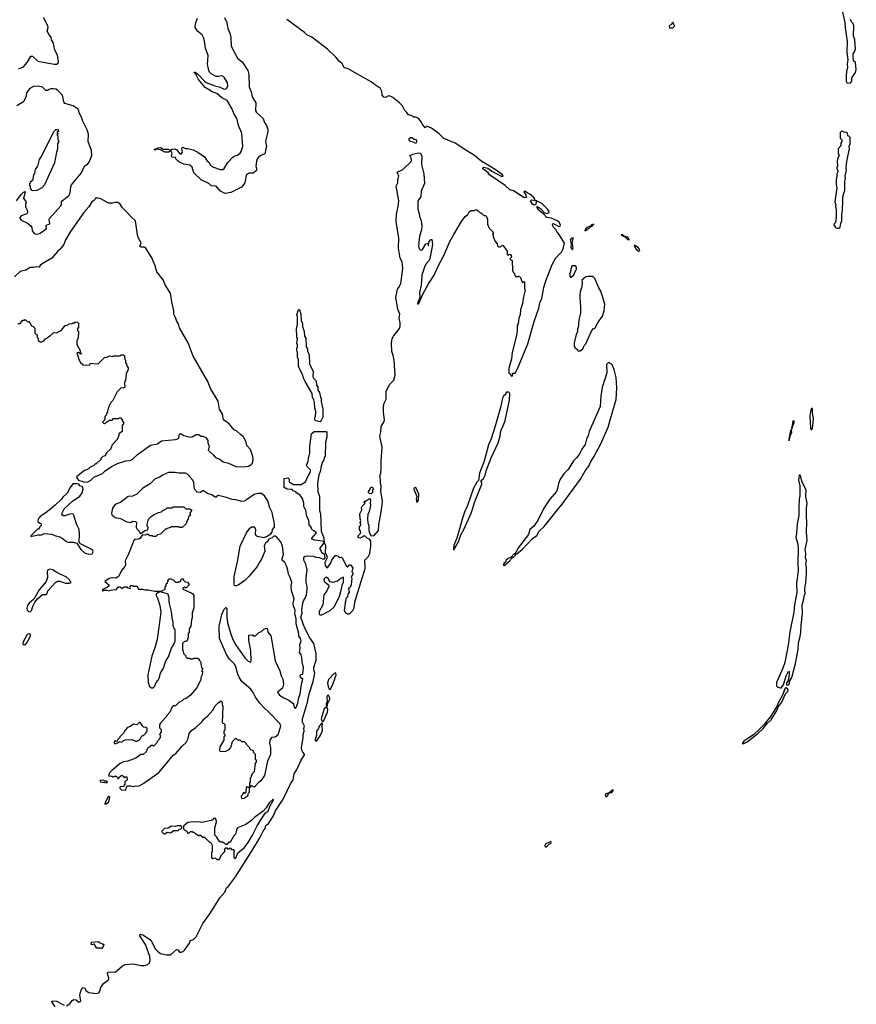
# Model space of a CAD drawing. Extents: x 2293139 to 2515392, y 824115 to 1006937.
# Tile 309 of 417: x 2418199 to 2428326, y 953726 to 965650. Entities that reach past the tile are written whole.
import ezdxf

# ---------------------------------------------------------------- set-up
doc = ezdxf.new("R2010")
doc.units = 0

msp = doc.modelspace()

# ---------------------------------------------------------------- linework, layer by layer
at = {"layer": '0CON10XD'}
for points in [[(2428147, 965797), (2428188, 965615), (2428190, 965555), (2428217, 965385), (2428213, 965255), (2428222, 965165), (2428216, 965115), (2428219, 965065), (2428209, 965025), (2428204, 964965), (2428204, 964904), (2428215, 964880)], [(2418183, 965056), (2418245, 965079), (2418289, 965131), (2418333, 965207), (2418355, 965209), (2418418, 965148), (2418617, 965113), (2418645, 965112), (2418663, 965125), (2418668, 965145), (2418663, 965173), (2418657, 965215), (2418622, 965295), (2418608, 965365), (2418584, 965405), (2418578, 965438), (2418555, 965468), (2418533, 965513), (2418544, 965555), (2418541, 965575), (2418485, 965676)], [(2420679, 965675), (2420706, 965615), (2420719, 965545), (2420741, 965485), (2420753, 965435), (2420757, 965335), (2420771, 965305), (2420835, 965186), (2420891, 965141), (2420960, 965035), (2420972, 964985), (2420975, 964835), (2421001, 964775), (2421014, 964715), (2421057, 964645), (2421052, 964545), (2421065, 964525), (2421146, 964455), (2421163, 964405), (2421187, 964367), (2421203, 964325), (2421202, 964295), (2421175, 964175), (2421186, 964115), (2421173, 964075), (2421171, 964035), (2421159, 964021), (2421125, 964008), (2421095, 963988), (2421074, 963965), (2421064, 963935), (2421056, 963875), (2421067, 963843), (2421066, 963824), (2421025, 963790), (2420975, 963790), (2420942, 963768), (2420925, 963676), (2420885, 963623), (2420755, 963557), (2420685, 963545), (2420628, 963575), (2420575, 963633), (2420518, 963638), (2420487, 963667), (2420395, 963712), (2420305, 963794), (2420285, 963865), (2420259, 963889), (2420185, 963902), (2420135, 963923), (2420094, 963955), (2420085, 963980), (2420040, 963985), (2420038, 964005), (2420043, 964025), (2420035, 964050), (2420025, 964060), (2420005, 964046), (2419955, 964044), (2419905, 964073), (2419855, 964084), (2419835, 964071), (2419830, 964075), (2419834, 964086), (2419852, 964088), (2419869, 964099), (2419905, 964103), (2419934, 964084), (2419995, 964084), (2420025, 964070), (2420046, 964084), (2420075, 964087), (2420102, 964072), (2420135, 964030), (2420155, 964020), (2420168, 964045), (2420162, 964095), (2420173, 964107), (2420205, 964092), (2420235, 964092), (2420300, 964075), (2420356, 964046), (2420435, 963989), (2420464, 963944), (2420489, 963925), (2420510, 963890), (2420544, 963864), (2420625, 963834), (2420656, 963834), (2420672, 963848), (2420722, 963925), (2420779, 963985), (2420795, 963997), (2420835, 964011), (2420866, 964034), (2420878, 964055), (2420898, 964115), (2420887, 964275), (2420847, 964367), (2420826, 964456), (2420795, 964507), (2420765, 964575), (2420711, 964671), (2420645, 964705), (2420585, 964756), (2420530, 964775), (2420445, 964827), (2420365, 964924), (2420330, 964990), (2420316, 965005), (2420311, 965015), (2420322, 965015), (2420355, 964992), (2420434, 964904), (2420455, 964889), (2420560, 964850), (2420615, 964837), (2420665, 964811), (2420685, 964808), (2420702, 964815), (2420717, 964843), (2420715, 964885), (2420678, 964945), (2420659, 964965), (2420645, 964971), (2420605, 964961), (2420575, 964963), (2420516, 964995), (2420496, 965015), (2420487, 965035), (2420472, 965112), (2420482, 965215), (2420447, 965305), (2420440, 965365), (2420426, 965426), (2420406, 965466), (2420354, 965505), (2420324, 965555), (2420325, 965598), (2420352, 965668)], [(2424644, 962686), (2424688, 962765), (2424756, 962834), (2424778, 962875), (2424793, 962945), (2424730, 963050), (2424705, 963075), (2424688, 963108), (2424655, 963141), (2424647, 963173), (2424655, 963181), (2424665, 963179), (2424725, 963144), (2424741, 963149), (2424744, 963165), (2424725, 963201), (2424705, 963216), (2424635, 963248), (2424578, 963255), (2424540, 963300), (2424515, 963315), (2424484, 963345), (2424462, 963375), (2424460, 963385), (2424465, 963389), (2424502, 963365), (2424551, 963311), (2424585, 963302), (2424606, 963315), (2424603, 963335), (2424589, 963355), (2424518, 963425), (2424445, 963460), (2424450, 963435), (2424443, 963407), (2424425, 963404), (2424405, 963416), (2424380, 963455), (2424393, 963467), (2424438, 963462), (2424436, 963475), (2424421, 963495), (2424375, 963539), (2424342, 963552), (2424315, 963572), (2424300, 963565), (2424327, 963527), (2424332, 963498), (2424306, 963494), (2424175, 963579), (2424130, 963590), (2424075, 963641), (2423885, 963772), (2423868, 963795), (2423806, 963845), (2423804, 963856), (2423816, 963864), (2423865, 963852), (2423914, 963814), (2424025, 963757), (2424050, 963755), (2424037, 963775), (2423955, 963837), (2423781, 963941), (2423705, 964005), (2423598, 964068), (2423472, 964155), (2423401, 964181), (2423333, 964213), (2423275, 964268), (2423184, 964335), (2423125, 964360), (2423105, 964340), (2423069, 964389), (2423052, 964425), (2423025, 964454), (2422995, 964469), (2422965, 964468), (2422948, 964485), (2422905, 964497), (2422886, 964525), (2422859, 964549), (2422833, 964605), (2422795, 964645), (2422715, 964708), (2422685, 964724), (2422662, 964728), (2422625, 964708), (2422605, 964710), (2422588, 964735), (2422584, 964785), (2422565, 964816), (2422494, 964864), (2422455, 964899), (2422314, 964974), (2422175, 965053), (2422125, 965070), (2422098, 965125), (2422068, 965145), (2422026, 965196), (2421923, 965293), (2421735, 965440), (2421675, 965465), (2421645, 965494), (2421432, 965652)], [(2426105, 965550), (2426130, 965575), (2426122, 965582), (2426105, 965620), (2426092, 965608), (2426088, 965592), (2426060, 965575), (2426065, 965552), (2426105, 965550)], [(2428215, 964880), (2428255, 964884), (2428270, 964905), (2428273, 964947), (2428315, 965012), (2428326, 965045), (2428315, 965130), (2428293, 965153), (2428288, 965205), (2428288, 965235), (2428305, 965260), (2428316, 965296), (2428306, 965405), (2428292, 965455), (2428297, 965575), (2428287, 965605), (2428267, 965625), (2428254, 965654)], [(2418159, 963455), (2418215, 963532), (2418245, 963562), (2418265, 963570), (2418243, 963485), (2418270, 963455), (2418277, 963437), (2418270, 963415), (2418270, 963385), (2418291, 963345), (2418292, 963315), (2418285, 963300), (2418215, 963273), (2418201, 963255), (2418201, 963245), (2418215, 963224), (2418295, 963184), (2418335, 963153), (2418346, 963135), (2418351, 963095), (2418375, 963060), (2418393, 963053), (2418426, 963056), (2418447, 963063), (2418515, 963112), (2418522, 963125), (2418520, 963155), (2418525, 963165), (2418555, 963172), (2418565, 963181), (2418554, 963225), (2418559, 963241), (2418696, 963395), (2418703, 963415), (2418704, 963445), (2418712, 963455), (2418795, 963522), (2418810, 963555), (2418816, 963624), (2418825, 963649), (2418947, 963795), (2418985, 963875), (2419025, 963904), (2419040, 963925), (2419071, 964005), (2419067, 964065), (2419027, 964175), (2419030, 964265), (2419017, 964315), (2418962, 964422), (2418948, 964468), (2418923, 964515), (2418907, 964565), (2418845, 964606), (2418745, 964635), (2418734, 964654), (2418715, 964735), (2418655, 964795), (2418635, 964807), (2418605, 964814), (2418575, 964813), (2418556, 964805), (2418535, 964793), (2418515, 964794), (2418473, 964833), (2418423, 964847), (2418365, 964841), (2418322, 964818), (2418281, 964765), (2418279, 964725), (2418243, 964657), (2418163, 964607)], [(2418355, 963578), (2418344, 963584), (2418328, 963608), (2418330, 963635), (2418320, 963645), (2418320, 963665), (2418330, 963675), (2418330, 963685), (2418360, 963715), (2418370, 963775), (2418382, 963788), (2418390, 963835), (2418418, 963875), (2418437, 963955), (2418462, 963995), (2418613, 964297), (2418635, 964320), (2418665, 964320), (2418670, 964295), (2418650, 964285), (2418660, 964275), (2418660, 964265), (2418650, 964255), (2418660, 964245), (2418660, 964195), (2418668, 964185), (2418667, 964165), (2418658, 964145), (2418657, 964087), (2418644, 964046), (2418622, 963915), (2418498, 963652), (2418465, 963613), (2418405, 963583), (2418355, 963578)], [(2428095, 963124), (2428115, 963124), (2428132, 963138), (2428138, 963185), (2428150, 963215), (2428149, 963295), (2428159, 963335), (2428158, 963392), (2428164, 963415), (2428161, 963505), (2428188, 963585), (2428187, 963695), (2428196, 963725), (2428192, 963755), (2428206, 963826), (2428203, 963855), (2428212, 963935), (2428244, 964085), (2428241, 964119), (2428251, 964145), (2428250, 964225), (2428235, 964240), (2428222, 964242), (2428220, 964275), (2428210, 964285), (2428178, 964288), (2428155, 964300), (2428142, 964298), (2428132, 964285), (2428132, 964215), (2428150, 964195), (2428150, 964175), (2428138, 964155), (2428137, 964123), (2428108, 964085), (2428108, 964035), (2428120, 964005), (2428104, 963976), (2428094, 963936), (2428100, 963875), (2428092, 963865), (2428092, 963845), (2428108, 963815), (2428088, 963785), (2428090, 963755), (2428081, 963715), (2428080, 963655), (2428088, 963615), (2428064, 963445), (2428078, 963405), (2428073, 963385), (2428082, 963355), (2428080, 963255), (2428072, 963195), (2428053, 963175), (2428053, 963165), (2428074, 963134), (2428095, 963124)], [(2422995, 964152), (2422965, 964168), (2422930, 964175), (2422913, 964193), (2422915, 964210), (2422928, 964222), (2422945, 964222), (2422973, 964203), (2422995, 964200), (2423002, 964185), (2423002, 964165), (2422995, 964152)], [(2418937, 953765), (2418926, 953835), (2418937, 953885), (2418955, 953921), (2418965, 953928), (2418984, 953924), (2419005, 953889), (2419035, 953870), (2419125, 953856), (2419155, 953864), (2419170, 953885), (2419181, 953929), (2419213, 953977), (2419279, 954025), (2419279, 954045), (2419260, 954095), (2419264, 954116), (2419295, 954120), (2419355, 954114), (2419445, 954192), (2419475, 954208), (2419575, 954218), (2419664, 954196), (2419705, 954195), (2419737, 954203), (2419765, 954222), (2419777, 954253), (2419772, 954305), (2419722, 954452), (2419651, 954555), (2419652, 954568), (2419663, 954577), (2419699, 954565), (2419785, 954504), (2419842, 954392), (2419865, 954368), (2419905, 954343), (2419975, 954327), (2420025, 954325), (2420095, 954390), (2420112, 954385), (2420135, 954357), (2420155, 954356), (2420176, 954364), (2420195, 954381), (2420254, 954465), (2420263, 954495), (2420305, 954514), (2420334, 954545), (2420416, 954705), (2420508, 954832), (2420623, 955015), (2420681, 955085), (2420701, 955135), (2420725, 955157), (2420810, 955270), (2421013, 955587), (2421107, 955743), (2421145, 955825), (2421171, 955855), (2421177, 955893), (2421209, 955915), (2421272, 956008), (2421295, 956071), (2421389, 956211), (2421475, 956395), (2421509, 956445), (2421522, 956518), (2421552, 956568), (2421602, 956675), (2421647, 956747), (2421647, 956757), (2421625, 956780), (2421614, 956804), (2421609, 956835), (2421632, 956955), (2421630, 956995), (2421642, 957035), (2421638, 957065), (2421648, 957095), (2421620, 957145), (2421620, 957185), (2421683, 957385), (2421703, 957485), (2421753, 957635), (2421771, 957735), (2421758, 957775), (2421758, 957805), (2421786, 957895), (2421788, 957922), (2421789, 957975), (2421759, 958095), (2421704, 958175), (2421681, 958221), (2421645, 958289), (2421603, 958415), (2421618, 958465), (2421615, 958505), (2421626, 958584), (2421635, 958614), (2421655, 958645), (2421670, 958685), (2421680, 958745), (2421678, 958785), (2421667, 958835), (2421666, 958895), (2421677, 958987), (2421663, 959055), (2421640, 959105), (2421639, 959141), (2421654, 959155), (2421682, 959158), (2421755, 959152), (2421785, 959141), (2421825, 959139), (2421865, 959119), (2421889, 959121), (2421898, 959135), (2421887, 959177), (2421856, 959195), (2421845, 959228), (2421831, 959245), (2421883, 959315), (2421882, 959325), (2421866, 959336), (2421767, 959347), (2421735, 959360), (2421735, 959370), (2421790, 959435), (2421765, 959460), (2421755, 959460), (2421742, 959472), (2421730, 959485), (2421730, 959495), (2421702, 959535), (2421699, 959589), (2421673, 959635), (2421663, 959705), (2421638, 959755), (2421638, 959795), (2421621, 959851), (2421593, 959893), (2421555, 959918), (2421542, 959932), (2421510, 959945), (2421495, 959960), (2421435, 959963), (2421418, 959978), (2421402, 959982), (2421400, 960095), (2421445, 960100), (2421460, 960085), (2421462, 960052), (2421515, 960020), (2421605, 960020), (2421658, 960052), (2421690, 960125), (2421700, 960135), (2421700, 960145), (2421710, 960155), (2421710, 960165), (2421720, 960175), (2421718, 960198), (2421682, 960232), (2421672, 960255), (2421692, 960298), (2421693, 960335), (2421710, 960405), (2421710, 960485), (2421732, 960635), (2421765, 960662), (2421905, 960662), (2421915, 960658), (2421918, 960595), (2421899, 960535), (2421896, 960365), (2421883, 960347), (2421876, 960305), (2421866, 960294), (2421843, 960227), (2421839, 960185), (2421821, 960139), (2421802, 960035), (2421807, 959937), (2421826, 959876), (2421826, 959746), (2421826, 959706), (2421839, 959665), (2421849, 959455), (2421880, 959375), (2421886, 959315), (2421899, 959285), (2421898, 959195), (2421919, 959151), (2421918, 959125), (2421894, 959075), (2421895, 959040), (2421915, 959013), (2421928, 959022), (2421959, 959065), (2421976, 959104), (2422010, 959150), (2422019, 959161), (2422033, 959163), (2422053, 959153), (2422065, 959138), (2422095, 959140), (2422103, 959133), (2422153, 959033), (2422165, 959020), (2422192, 959048), (2422205, 959050), (2422218, 959038), (2422220, 959025), (2422230, 959015), (2422220, 958965), (2422232, 958952), (2422232, 958935), (2422212, 958905), (2422220, 958885), (2422212, 958805), (2422195, 958770), (2422180, 958765), (2422188, 958715), (2422172, 958695), (2422165, 958660), (2422148, 958642), (2422147, 958615), (2422137, 958595), (2422136, 958546), (2422128, 958505), (2422131, 958485), (2422141, 958471), (2422168, 958455), (2422192, 958455), (2422231, 958495), (2422246, 958526), (2422254, 958595), (2422274, 958666), (2422381, 959005), (2422376, 959105), (2422416, 959144), (2422437, 959185), (2422451, 959275), (2422450, 959335), (2422435, 959360), (2422408, 959368), (2422375, 959398), (2422363, 959397), (2422345, 959382), (2422315, 959372), (2422304, 959374), (2422292, 959395), (2422328, 959435), (2422320, 959465), (2422310, 959475), (2422310, 959515), (2422330, 959525), (2422330, 959545), (2422320, 959555), (2422330, 959585), (2422320, 959605), (2422318, 959665), (2422340, 959715), (2422338, 959742), (2422345, 959760), (2422380, 959795), (2422370, 959805), (2422372, 959818), (2422385, 959820), (2422435, 959850), (2422447, 959837), (2422442, 959795), (2422447, 959767), (2422430, 959695), (2422414, 959656), (2422410, 959605), (2422412, 959555), (2422423, 959523), (2422423, 959465), (2422441, 959415), (2422455, 959401), (2422488, 959405), (2422542, 959465), (2422544, 959535), (2422569, 959665), (2422588, 959775), (2422590, 959825), (2422571, 959935), (2422576, 960004), (2422568, 960035), (2422562, 960145), (2422570, 960155), (2422576, 960215), (2422574, 960305), (2422587, 960475), (2422559, 960605), (2422571, 960655), (2422574, 960725), (2422606, 960775), (2422614, 960805), (2422602, 960895), (2422602, 960965), (2422611, 961005), (2422633, 961053), (2422634, 961146), (2422675, 961233), (2422726, 961285), (2422744, 961345), (2422730, 961525), (2422720, 961585), (2422703, 961633), (2422699, 961731), (2422709, 961791), (2422722, 961818), (2422795, 961910), (2422805, 961935), (2422805, 961980), (2422793, 962035), (2422802, 962085), (2422776, 962145), (2422750, 962285), (2422770, 962385), (2422794, 962416), (2422811, 962455), (2422837, 962635), (2422828, 962718), (2422804, 962764), (2422786, 962884), (2422787, 963003), (2422754, 963205), (2422760, 963295), (2422779, 963389), (2422790, 963455), (2422754, 963634), (2422776, 963675), (2422776, 963715), (2422789, 963755), (2422768, 963805), (2422835, 963836), (2422939, 963931), (2422942, 963945), (2422937, 963975), (2422920, 964005), (2422959, 964021), (2423025, 964038), (2423050, 964035), (2423068, 963998), (2423061, 963895), (2423089, 963785), (2423100, 963665), (2423058, 963575), (2423056, 963505), (2423025, 963468), (2423020, 963445), (2423018, 963355), (2423034, 963304), (2423039, 963265), (2423057, 963217), (2423066, 963144), (2423064, 963105), (2423040, 963030), (2423028, 962908), (2423035, 962875), (2423045, 962861), (2423065, 962859), (2423075, 962866), (2423115, 962936), (2423138, 962938), (2423142, 962915), (2423148, 962912), (2423152, 962955), (2423175, 962990), (2423187, 962987), (2423196, 962926), (2423164, 962755), (2423154, 962735), (2423115, 962691), (2423097, 962655), (2423067, 962555), (2423060, 962435), (2423038, 962348), (2423042, 962285), (2423036, 962264), (2423017, 962235), (2423015, 962210), (2423025, 962208), (2423035, 962223), (2423080, 962325), (2423148, 962452), (2423214, 962556), (2423265, 962667), (2423334, 962795), (2423406, 962964), (2423452, 963048), (2423548, 963205), (2423592, 963265), (2423625, 963290), (2423640, 963325), (2423665, 963340), (2423705, 963340), (2423712, 963348), (2423725, 963350), (2423745, 963340), (2423772, 963312), (2423785, 963310), (2423815, 963280), (2423838, 963278), (2423850, 963265), (2423862, 963232), (2423862, 963175), (2423880, 963125), (2423930, 963075), (2423930, 963065), (2423920, 963055), (2423930, 963045), (2423930, 963015), (2423940, 963005), (2423952, 962972), (2423980, 962935), (2423982, 962912), (2423995, 962900), (2424015, 962900), (2424022, 962908), (2424048, 962918), (2424100, 962845), (2424100, 962805), (2424115, 962800), (2424122, 962808), (2424135, 962810), (2424150, 962785), (2424148, 962772), (2424130, 962755), (2424142, 962742), (2424160, 962735), (2424162, 962615), (2424172, 962592), (2424190, 962575), (2424192, 962552), (2424205, 962540), (2424225, 962540), (2424235, 962550), (2424242, 962542), (2424258, 962538), (2424282, 962472), (2424295, 962470), (2424305, 962480), (2424310, 962475), (2424310, 962395), (2424318, 962375), (2424298, 962295), (2424286, 962214), (2424262, 962135), (2424256, 962074), (2424242, 962035), (2424232, 961965), (2424222, 961945), (2424222, 961885), (2424213, 961825), (2424161, 961619), (2424152, 961545), (2424120, 961425), (2424120, 961375), (2424138, 961358), (2424142, 961342), (2424155, 961330), (2424170, 961345), (2424162, 961368), (2424195, 961370), (2424225, 961420), (2424349, 961725), (2424426, 961995), (2424483, 962155), (2424495, 962220), (2424520, 962275), (2424544, 962405), (2424563, 962475), (2424644, 962686)], [(2418985, 960050), (2419025, 960054), (2419060, 960075), (2419095, 960108), (2419203, 960155), (2419232, 960188), (2419311, 960239), (2419383, 960277), (2419485, 960309), (2419535, 960312), (2419565, 960326), (2419625, 960384), (2419784, 960496), (2419865, 960515), (2419915, 960548), (2420085, 960566), (2420114, 960575), (2420125, 960586), (2420135, 960631), (2420145, 960638), (2420185, 960616), (2420265, 960595), (2420285, 960598), (2420335, 960628), (2420365, 960628), (2420395, 960608), (2420415, 960607), (2420450, 960590), (2420477, 960555), (2420476, 960524), (2420494, 960485), (2420482, 960435), (2420542, 960382), (2420565, 960351), (2420625, 960322), (2420662, 960295), (2420725, 960281), (2420825, 960234), (2420945, 960238), (2420971, 960245), (2421002, 960265), (2421015, 960281), (2421025, 960325), (2421019, 960359), (2420991, 960445), (2420948, 960495), (2420935, 960547), (2420905, 960602), (2420870, 960625), (2420826, 960666), (2420795, 960682), (2420733, 960755), (2420666, 960806), (2420652, 960872), (2420619, 960935), (2420600, 961030), (2420508, 961182), (2420477, 961267), (2420300, 961575), (2420238, 961735), (2420135, 961918), (2420121, 961965), (2420100, 961995), (2420086, 962045), (2420066, 962085), (2420064, 962125), (2420039, 962235), (2420025, 962338), (2419965, 962430), (2419935, 962501), (2419859, 962595), (2419840, 962670), (2419818, 962718), (2419800, 962765), (2419725, 962884), (2419705, 962894), (2419668, 962895), (2419654, 962904), (2419668, 962948), (2419636, 963005), (2419624, 963045), (2419601, 963215), (2419544, 963265), (2419492, 963325), (2419442, 963372), (2419415, 963415), (2419385, 963435), (2419355, 963438), (2419322, 963428), (2419275, 963430), (2419181, 963481), (2419145, 963489), (2419115, 963487), (2419104, 963465), (2419072, 963445), (2419036, 963384), (2418975, 963314), (2418814, 963085), (2418753, 962985), (2418731, 962929), (2418686, 962865), (2418655, 962842), (2418588, 962762), (2418469, 962695), (2418447, 962675), (2418435, 962654), (2418405, 962658), (2418371, 962649), (2418325, 962650), (2418275, 962616), (2418205, 962599), (2418135, 962538)], [(2425045, 963095), (2425068, 963105), (2425108, 963142), (2425132, 963155), (2425147, 963175), (2425122, 963165), (2425109, 963151), (2425065, 963135), (2425040, 963105), (2425045, 963095)], [(2424895, 962867), (2424900, 962885), (2424885, 962955), (2424900, 962995), (2424901, 963005), (2424895, 963008), (2424875, 963002), (2424861, 962985), (2424873, 962935), (2424870, 962895), (2424880, 962875), (2424895, 962867)], [(2425575, 962983), (2425570, 963005), (2425561, 963015), (2425517, 963027), (2425495, 963047), (2425478, 963045), (2425486, 963035), (2425522, 963022), (2425555, 962990), (2425575, 962983)], [(2425695, 962846), (2425705, 962852), (2425699, 962875), (2425685, 962891), (2425635, 962918), (2425658, 962875), (2425675, 962856), (2425695, 962846)], [(2424862, 962532), (2424875, 962532), (2424905, 962560), (2424930, 962615), (2424940, 962625), (2424938, 962655), (2424925, 962670), (2424885, 962670), (2424880, 962665), (2424880, 962645), (2424870, 962635), (2424867, 962593), (2424852, 962575), (2424862, 962532)], [(2424985, 961640), (2425017, 961663), (2425030, 961705), (2425050, 961725), (2425123, 961887), (2425145, 961910), (2425155, 961910), (2425165, 961920), (2425200, 961985), (2425255, 962060), (2425273, 962125), (2425281, 962205), (2425235, 962362), (2425211, 962401), (2425159, 962515), (2425135, 962539), (2425075, 962542), (2425053, 962537), (2425003, 962497), (2425008, 962475), (2425002, 962415), (2424982, 962355), (2424978, 962305), (2424982, 962205), (2424988, 962195), (2424988, 962095), (2424968, 962015), (2424960, 961915), (2424950, 961905), (2424950, 961875), (2424934, 961836), (2424910, 961735), (2424910, 961695), (2424920, 961685), (2424922, 961672), (2424935, 961670), (2424950, 961655), (2424955, 961640), (2424985, 961640)], [(2421835, 960782), (2421785, 960792), (2421770, 960805), (2421772, 960835), (2421780, 960845), (2421782, 960905), (2421770, 960945), (2421768, 961015), (2421760, 961045), (2421742, 961075), (2421740, 961125), (2421655, 961270), (2421635, 961310), (2421627, 961347), (2421592, 961405), (2421574, 961455), (2421572, 961535), (2421563, 961565), (2421562, 961615), (2421552, 961655), (2421553, 961675), (2421560, 961685), (2421560, 961715), (2421552, 961725), (2421560, 961795), (2421553, 961807), (2421550, 961915), (2421562, 961955), (2421560, 962055), (2421552, 962075), (2421575, 962140), (2421585, 962140), (2421602, 962085), (2421607, 962005), (2421622, 961975), (2421622, 961935), (2421642, 961875), (2421646, 961816), (2421662, 961795), (2421667, 961687), (2421682, 961665), (2421683, 961633), (2421702, 961595), (2421707, 961477), (2421752, 961395), (2421748, 961328), (2421753, 961313), (2421780, 961285), (2421787, 961267), (2421793, 961223), (2421808, 961205), (2421808, 961165), (2421828, 961135), (2421840, 961075), (2421848, 961065), (2421848, 961028), (2421870, 960935), (2421870, 960835), (2421848, 960798), (2421835, 960782)], [(2418175, 961970), (2418205, 961970), (2418235, 962010), (2418255, 962010), (2418265, 962020), (2418292, 961992), (2418310, 961995), (2418325, 961970), (2418342, 961942), (2418358, 961938), (2418380, 961915), (2418383, 961853), (2418395, 961840), (2418410, 961835), (2418410, 961805), (2418417, 961797), (2418422, 961765), (2418445, 961748), (2418465, 961748), (2418489, 961761), (2418510, 961785), (2418570, 961825), (2418600, 961855), (2418615, 961860), (2418645, 961858), (2418700, 961885), (2418750, 961945), (2418775, 961950), (2418803, 961967), (2418835, 961970), (2418845, 961980), (2418865, 961980), (2418875, 961990), (2418898, 961988), (2418910, 961975), (2418910, 961925), (2418900, 961905), (2418900, 961885), (2418910, 961875), (2418910, 961865), (2418908, 961795), (2418890, 961765), (2418890, 961715), (2418930, 961645), (2418932, 961622), (2418950, 961605), (2418935, 961600), (2418915, 961620), (2418890, 961615), (2418920, 961525), (2418935, 961500), (2418965, 961470), (2419042, 961468), (2419055, 961490), (2419125, 961482), (2419152, 961488), (2419225, 961558), (2419255, 961562), (2419285, 961578), (2419325, 961572), (2419335, 961580), (2419415, 961580), (2419425, 961590), (2419455, 961590), (2419468, 961578), (2419470, 961535), (2419480, 961525), (2419480, 961495), (2419490, 961485), (2419490, 961465), (2419510, 961435), (2419510, 961415), (2419488, 961362), (2419478, 961285), (2419468, 961255), (2419472, 961198), (2419455, 961188), (2419425, 961192), (2419378, 961145), (2419325, 961040), (2419302, 961015), (2419273, 960957), (2419267, 960923), (2419260, 960915), (2419260, 960895), (2419250, 960885), (2419250, 960865), (2419230, 960845), (2419230, 960805), (2419200, 960775), (2419212, 960762), (2419225, 960760), (2419285, 960800), (2419318, 960802), (2419335, 960820), (2419395, 960820), (2419400, 960825), (2419405, 960830), (2419418, 960828), (2419440, 960805), (2419440, 960795), (2419460, 960765), (2419440, 960735), (2419440, 960665), (2419400, 960635), (2419400, 960615), (2419380, 960565), (2419312, 960498), (2419310, 960475), (2419300, 960465), (2419300, 960455), (2419250, 960405), (2419235, 960370), (2419205, 960360), (2419180, 960335), (2419180, 960325), (2419125, 960270), (2419115, 960270), (2419095, 960250), (2419045, 960228), (2419035, 960212), (2418985, 960190), (2418888, 960112), (2418893, 960095), (2418915, 960069), (2418955, 960062), (2418985, 960050)], [(2424215, 959180), (2424285, 959238), (2424405, 959368), (2424458, 959402), (2424488, 959455), (2424549, 959511), (2424724, 959736), (2424755, 959768), (2424986, 960084), (2425045, 960188), (2425087, 960245), (2425104, 960285), (2425150, 960355), (2425230, 960505), (2425321, 960715), (2425352, 960815), (2425418, 961052), (2425428, 961188), (2425419, 961315), (2425393, 961415), (2425365, 961480), (2425352, 961482), (2425335, 961500), (2425325, 961500), (2425312, 961488), (2425302, 961475), (2425307, 961375), (2425250, 961195), (2425234, 961095), (2425224, 960965), (2425094, 960665), (2425081, 960615), (2425060, 960570), (2425043, 960505), (2425002, 960448), (2424971, 960385), (2424939, 960345), (2424904, 960306), (2424836, 960204), (2424785, 960150), (2424741, 960085), (2424719, 960035), (2424708, 959972), (2424695, 959938), (2424616, 959844), (2424543, 959735), (2424472, 959585), (2424422, 959518), (2424374, 959475), (2424356, 959414), (2424234, 959256), (2424208, 959202), (2424200, 959195), (2424200, 959180), (2424215, 959180)], [(2423455, 959230), (2423509, 959325), (2423540, 959410), (2423576, 959475), (2423667, 959683), (2423706, 959804), (2423791, 960025), (2423791, 960045), (2423782, 960065), (2423814, 960095), (2423834, 960135), (2423846, 960185), (2423907, 960343), (2423989, 960525), (2424014, 960605), (2424024, 960676), (2424049, 960721), (2424075, 960798), (2424126, 961044), (2424130, 961125), (2424115, 961140), (2424092, 961138), (2424080, 961125), (2424078, 961112), (2424055, 961090), (2424043, 961067), (2424020, 960955), (2423954, 960726), (2423906, 960574), (2423875, 960500), (2423820, 960305), (2423765, 960160), (2423752, 960068), (2423732, 960048), (2423691, 959975), (2423618, 959765), (2423584, 959685), (2423561, 959625), (2423490, 959370), (2423453, 959285), (2423450, 959235), (2423455, 959230)], [(2427785, 960682), (2427795, 960700), (2427809, 960815), (2427794, 960895), (2427795, 960940), (2427785, 960940), (2427775, 960927), (2427762, 960852), (2427773, 960703), (2427776, 960686), (2427785, 960682)], [(2427545, 960690), (2427558, 960732), (2427575, 960762), (2427574, 960785), (2427565, 960798), (2427552, 960775), (2427551, 960729), (2427543, 960713), (2427545, 960690)], [(2427515, 960550), (2427530, 960620), (2427545, 960652), (2427543, 960683), (2427535, 960683), (2427525, 960655), (2427510, 960565), (2427515, 960550)], [(2419485, 956320), (2419490, 956355), (2419505, 956370), (2419545, 956372), (2419575, 956362), (2419595, 956370), (2419625, 956367), (2419645, 956371), (2419702, 956405), (2419883, 956535), (2419973, 956637), (2420055, 956743), (2420087, 956765), (2420165, 956852), (2420213, 956895), (2420239, 956945), (2420252, 957005), (2420282, 957045), (2420326, 957074), (2420409, 957151), (2420432, 957185), (2420473, 957217), (2420535, 957290), (2420565, 957340), (2420605, 957380), (2420618, 957382), (2420635, 957400), (2420650, 957385), (2420650, 957355), (2420658, 957335), (2420650, 957135), (2420668, 957128), (2420680, 957115), (2420680, 957045), (2420670, 957035), (2420670, 957005), (2420680, 956995), (2420680, 956975), (2420670, 956965), (2420670, 956925), (2420622, 956845), (2420618, 956798), (2420625, 956790), (2420685, 956787), (2420735, 956813), (2420753, 956835), (2420773, 956907), (2420805, 956940), (2420815, 956950), (2420835, 956930), (2420865, 956930), (2420885, 956910), (2420915, 956910), (2420940, 956885), (2420940, 956875), (2420980, 956835), (2420980, 956825), (2420992, 956812), (2421020, 956805), (2421030, 956775), (2421050, 956755), (2421050, 956695), (2421060, 956685), (2421060, 956655), (2421050, 956645), (2421037, 956543), (2421010, 956515), (2421010, 956505), (2421000, 956495), (2421000, 956475), (2420990, 956465), (2420990, 956415), (2420980, 956405), (2420980, 956350), (2420998, 956362), (2421005, 956380), (2421022, 956362), (2421035, 956360), (2421055, 956372), (2421094, 956416), (2421130, 956445), (2421156, 956485), (2421169, 956515), (2421204, 956676), (2421239, 956755), (2421239, 956835), (2421228, 956885), (2421232, 956925), (2421255, 956960), (2421290, 956965), (2421329, 956995), (2421358, 957095), (2421347, 957125), (2421215, 957263), (2421157, 957315), (2421107, 957375), (2421053, 957445), (2421024, 957504), (2420995, 957542), (2420888, 957635), (2420861, 957681), (2420840, 957725), (2420812, 957825), (2420800, 957845), (2420740, 957905), (2420704, 957964), (2420617, 958157), (2420612, 958305), (2420644, 958446), (2420675, 958510), (2420695, 958530), (2420707, 958517), (2420706, 958416), (2420716, 958345), (2420758, 958198), (2420783, 958135), (2420812, 958082), (2420925, 957922), (2420965, 957882), (2420995, 957870), (2421002, 957895), (2420996, 958006), (2420972, 958135), (2420972, 958198), (2421015, 958200), (2421025, 958190), (2421055, 958190), (2421095, 958230), (2421125, 958240), (2421152, 958268), (2421185, 958280), (2421200, 958265), (2421203, 958233), (2421237, 958187), (2421252, 958122), (2421290, 957885), (2421348, 957765), (2421362, 957705), (2421382, 957662), (2421390, 957605), (2421380, 957555), (2421320, 957505), (2421345, 957468), (2421395, 957437), (2421455, 957410), (2421505, 957372), (2421515, 957360), (2421521, 957325), (2421535, 957310), (2421545, 957319), (2421565, 957372), (2421573, 957425), (2421595, 957485), (2421610, 957605), (2421626, 957665), (2421599, 957685), (2421592, 957705), (2421600, 957720), (2421626, 957725), (2421635, 957805), (2421616, 957875), (2421615, 957928), (2421605, 957960), (2421586, 957986), (2421594, 958035), (2421588, 958085), (2421604, 958125), (2421597, 958155), (2421578, 958185), (2421577, 958215), (2421544, 958335), (2421544, 958395), (2421529, 958465), (2421532, 958495), (2421509, 958565), (2421508, 958585), (2421522, 958635), (2421487, 958735), (2421486, 958794), (2421492, 958835), (2421474, 958895), (2421452, 958935), (2421446, 958985), (2421429, 959035), (2421408, 959075), (2421376, 959106), (2421377, 959125), (2421393, 959175), (2421378, 959275), (2421361, 959325), (2421305, 959392), (2421295, 959397), (2421275, 959395), (2421255, 959374), (2421215, 959358), (2421195, 959325), (2421175, 959309), (2421162, 959288), (2421158, 959275), (2421168, 959215), (2421128, 959125), (2421098, 959072), (2421075, 959029), (2420975, 958910), (2420925, 958860), (2420845, 958802), (2420825, 958792), (2420805, 958792), (2420798, 958798), (2420793, 958815), (2420796, 958906), (2420836, 959085), (2420866, 959275), (2420943, 959435), (2420985, 959492), (2421005, 959510), (2421035, 959510), (2421047, 959497), (2421052, 959475), (2421050, 959425), (2421058, 959405), (2421075, 959394), (2421155, 959379), (2421185, 959390), (2421238, 959422), (2421254, 959445), (2421259, 959475), (2421284, 959505), (2421282, 959545), (2421253, 959683), (2421222, 959745), (2421210, 959800), (2421201, 959825), (2421163, 959885), (2421125, 959914), (2421085, 959913), (2421035, 959902), (2420946, 959834), (2420915, 959821), (2420887, 959817), (2420815, 959837), (2420771, 959841), (2420702, 959865), (2420605, 959888), (2420595, 959888), (2420575, 959868), (2420565, 959867), (2420525, 959895), (2420471, 959911), (2420425, 959946), (2420415, 959946), (2420385, 959923), (2420345, 959928), (2420316, 959965), (2420306, 960045), (2420295, 960075), (2420235, 960141), (2420207, 960157), (2420125, 960159), (2420075, 960168), (2420001, 960165), (2419929, 960135), (2419895, 960110), (2419839, 960089), (2419779, 960031), (2419689, 959975), (2419616, 959904), (2419565, 959880), (2419513, 959875), (2419422, 959809), (2419355, 959778), (2419322, 959735), (2419311, 959675), (2419315, 959655), (2419355, 959621), (2419419, 959609), (2419495, 959569), (2419545, 959562), (2419565, 959578), (2419600, 959575), (2419612, 959562), (2419610, 959505), (2419617, 959485), (2419645, 959458), (2419653, 959435), (2419665, 959427), (2419715, 959464), (2419748, 959472), (2419753, 959503), (2419740, 959515), (2419740, 959535), (2419758, 959602), (2419790, 959635), (2419820, 959655), (2419878, 959682), (2419915, 959690), (2419935, 959710), (2419967, 959723), (2419985, 959740), (2420045, 959740), (2420055, 959750), (2420185, 959750), (2420208, 959728), (2420255, 959728), (2420280, 959715), (2420280, 959705), (2420260, 959675), (2420260, 959665), (2420270, 959655), (2420242, 959628), (2420240, 959605), (2420230, 959595), (2420208, 959542), (2420165, 959500), (2420135, 959500), (2420125, 959510), (2420035, 959510), (2420025, 959500), (2419985, 959490), (2419975, 959480), (2419965, 959480), (2419905, 959420), (2419865, 959410), (2419845, 959390), (2419815, 959390), (2419805, 959400), (2419775, 959400), (2419745, 959420), (2419723, 959407), (2419685, 959411), (2419654, 959366), (2419635, 959358), (2419590, 959355), (2419580, 959345), (2419512, 959168), (2419476, 959095), (2419479, 959045), (2419472, 959028), (2419436, 958985), (2419394, 958906), (2419365, 958888), (2419325, 958892), (2419295, 958886), (2419268, 958875), (2419230, 958845), (2419278, 958808), (2419280, 958795), (2419258, 958772), (2419202, 958748), (2419200, 958735), (2419205, 958730), (2419215, 958740), (2419255, 958740), (2419275, 958732), (2419298, 958742), (2419365, 958750), (2419395, 958780), (2419415, 958780), (2419435, 958760), (2419465, 958780), (2419495, 958780), (2419505, 958770), (2419535, 958760), (2419540, 958775), (2419532, 958788), (2419545, 958800), (2419565, 958800), (2419575, 958790), (2419618, 958788), (2419630, 958775), (2419634, 958754), (2419685, 958753), (2419715, 958744), (2419755, 958744), (2419835, 958729), (2419915, 958728), (2419960, 958755), (2419960, 958785), (2419970, 958795), (2419972, 958818), (2419988, 958832), (2419990, 958845), (2420000, 958855), (2419990, 958865), (2419998, 958872), (2420005, 958880), (2420035, 958880), (2420042, 958872), (2420058, 958868), (2420085, 958840), (2420125, 958840), (2420132, 958848), (2420148, 958852), (2420150, 958865), (2420162, 958878), (2420178, 958878), (2420182, 958862), (2420202, 958842), (2420228, 958838), (2420248, 958818), (2420250, 958805), (2420215, 958770), (2420205, 958770), (2420195, 958780), (2420188, 958772), (2420172, 958768), (2420172, 958752), (2420275, 958710), (2420296, 958696), (2420306, 958676), (2420306, 958526), (2420288, 958465), (2420287, 958407), (2420278, 958382), (2420270, 958305), (2420250, 958275), (2420250, 958225), (2420240, 958215), (2420240, 958165), (2420230, 958155), (2420230, 958135), (2420215, 958120), (2420192, 958118), (2420170, 958095), (2420170, 958015), (2420177, 958007), (2420180, 957975), (2420210, 957945), (2420210, 957935), (2420225, 957920), (2420255, 957920), (2420265, 957910), (2420295, 957910), (2420305, 957920), (2420355, 957920), (2420370, 957905), (2420370, 957895), (2420387, 957877), (2420400, 957805), (2420410, 957795), (2420410, 957775), (2420400, 957765), (2420410, 957755), (2420408, 957715), (2420390, 957685), (2420390, 957655), (2420338, 957555), (2420265, 957470), (2420215, 957430), (2420185, 957420), (2420170, 957405), (2420125, 957380), (2420085, 957340), (2420055, 957340), (2420045, 957330), (2420018, 957265), (2419980, 957225), (2419975, 957210), (2419910, 957145), (2419907, 957133), (2419890, 957115), (2419890, 957075), (2419910, 957055), (2419910, 957025), (2419890, 956995), (2419900, 956985), (2419900, 956955), (2419890, 956945), (2419888, 956932), (2419862, 956908), (2419858, 956892), (2419818, 956852), (2419805, 956860), (2419785, 956860), (2419768, 956842), (2419752, 956838), (2419750, 956825), (2419740, 956815)], [(2427405, 957558), (2427415, 957560), (2427444, 957595), (2427478, 957705), (2427505, 957760), (2427515, 957750), (2427513, 957725), (2427499, 957645), (2427482, 957618), (2427479, 957595), (2427495, 957590), (2427511, 957599), (2427520, 957645), (2427544, 957685), (2427589, 957855), (2427622, 958025), (2427627, 958103), (2427648, 958182), (2427656, 958234), (2427657, 958315), (2427676, 958464), (2427669, 958565), (2427688, 958615), (2427693, 958667), (2427708, 958702), (2427702, 958745), (2427706, 958794), (2427715, 958825), (2427723, 958955), (2427724, 959015), (2427716, 959055), (2427722, 959095), (2427710, 959135), (2427716, 959185), (2427707, 959235), (2427730, 959345), (2427722, 959445), (2427727, 959565), (2427722, 959635), (2427723, 959735), (2427731, 959795), (2427714, 959875), (2427717, 959957), (2427671, 960051), (2427650, 960125), (2427645, 960134), (2427635, 960133), (2427624, 960075), (2427641, 960005), (2427642, 959885), (2427633, 959845), (2427628, 959745), (2427628, 959645), (2427610, 959545), (2427603, 959427), (2427593, 959385), (2427618, 959298), (2427622, 959235), (2427618, 959075), (2427622, 958975), (2427603, 958823), (2427604, 958715), (2427578, 958565), (2427571, 958475), (2427522, 958238), (2427501, 958075), (2427459, 957865), (2427436, 957795), (2427358, 957625), (2427360, 957585), (2427378, 957568), (2427405, 957558)], [(2419035, 959177), (2419075, 959183), (2419090, 959205), (2419080, 959230), (2418933, 959303), (2418918, 959318), (2418924, 959425), (2418919, 959475), (2418891, 959531), (2418855, 959645), (2418845, 959661), (2418835, 959667), (2418807, 959663), (2418745, 959640), (2418725, 959640), (2418710, 959655), (2418713, 959677), (2418738, 959725), (2418839, 959821), (2418925, 959881), (2418955, 959921), (2418965, 959965), (2418961, 959985), (2418954, 959995), (2418927, 960007), (2418915, 960025), (2418895, 960031), (2418842, 960028), (2418808, 959985), (2418773, 959915), (2418722, 959868), (2418706, 959844), (2418629, 959771), (2418515, 959677), (2418445, 959632), (2418433, 959617), (2418422, 959605), (2418420, 959575), (2418442, 959552), (2418458, 959548), (2418460, 959525), (2418440, 959505), (2418440, 959495), (2418425, 959480), (2418415, 959480), (2418332, 959398), (2418332, 959392), (2418418, 959412), (2418465, 959413), (2418495, 959428), (2418585, 959418), (2418635, 959398), (2418685, 959388), (2418713, 959373), (2418765, 959330), (2418785, 959324), (2418844, 959324), (2418892, 959312), (2418939, 959235), (2418982, 959195), (2419035, 959177)], [(2422455, 959910), (2422432, 959912), (2422420, 959925), (2422420, 959935), (2422440, 959965), (2422440, 959975), (2422455, 959990), (2422465, 959990), (2422478, 959978), (2422480, 959965), (2422470, 959955), (2422468, 959925), (2422455, 959910)], [(2423005, 959802), (2423025, 959830), (2423030, 959905), (2422999, 959975), (2422985, 959986), (2422975, 959981), (2422971, 959965), (2423006, 959876), (2422998, 959845), (2423005, 959802)], [(2424065, 959040), (2424135, 959100), (2424142, 959118), (2424162, 959138), (2424175, 959140), (2424200, 959165), (2424200, 959180), (2424185, 959180), (2424148, 959142), (2424110, 959125), (2424085, 959100), (2424078, 959082), (2424060, 959065), (2424060, 959055), (2424050, 959045), (2424065, 959040)], [(2418325, 958480), (2418340, 958495), (2418360, 958555), (2418383, 958597), (2418414, 958636), (2418475, 958688), (2418525, 958690), (2418537, 958713), (2418540, 958735), (2418635, 958840), (2418645, 958840), (2418655, 958850), (2418685, 958850), (2418755, 958827), (2418803, 958827), (2418820, 958835), (2418800, 958865), (2418765, 958898), (2418640, 958960), (2418599, 958989), (2418565, 958995), (2418536, 958984), (2418531, 958965), (2418536, 958895), (2418521, 958845), (2418435, 958747), (2418369, 958631), (2418314, 958585), (2418294, 958555), (2418286, 958525), (2418290, 958500), (2418305, 958483), (2418325, 958480)], [(2421835, 958441), (2421855, 958443), (2421955, 958494), (2422005, 958538), (2422068, 958665), (2422100, 958775), (2422103, 958805), (2422118, 958835), (2422118, 958898), (2422085, 958882), (2422045, 958850), (2421985, 958833), (2421955, 958842), (2421932, 958882), (2421918, 958895), (2421905, 958897), (2421885, 958880), (2421881, 958865), (2421885, 958846), (2421936, 958806), (2421939, 958785), (2421916, 958735), (2421880, 958685), (2421867, 958563), (2421825, 958485), (2421825, 958450), (2421835, 958441)], [(2419815, 957560), (2419830, 957575), (2419850, 957625), (2419875, 957650), (2419888, 957675), (2419902, 957735), (2419938, 957795), (2419968, 957885), (2419998, 957935), (2420035, 958040), (2420057, 958073), (2420080, 958125), (2420080, 958265), (2420070, 958275), (2420058, 958315), (2420058, 958355), (2420043, 958405), (2420038, 958485), (2420010, 958595), (2420008, 958655), (2420000, 958665), (2420000, 958685), (2419987, 958697), (2419925, 958712), (2419915, 958720), (2419875, 958712), (2419850, 958695), (2419850, 958675), (2419868, 958645), (2419897, 958557), (2419908, 958475), (2419862, 958145), (2419838, 958055), (2419797, 957943), (2419750, 957715), (2419753, 957625), (2419770, 957575), (2419795, 957560), (2419815, 957560)], [(2418255, 958078), (2418265, 958080), (2418287, 958103), (2418326, 958175), (2418330, 958195), (2418325, 958208), (2418315, 958212), (2418290, 958205), (2418241, 958115), (2418236, 958095), (2418240, 958085), (2418255, 958078)], [(2421955, 957540), (2421983, 957585), (2422010, 957655), (2422030, 957715), (2422025, 957740), (2422005, 957732), (2421935, 957658), (2421926, 957615), (2421931, 957575), (2421944, 957544), (2421955, 957540)], [(2426943, 956883), (2426965, 956884), (2427005, 956903), (2427134, 957005), (2427199, 957065), (2427251, 957129), (2427295, 957171), (2427365, 957284), (2427381, 957329), (2427425, 957386), (2427467, 957485), (2427498, 957515), (2427499, 957535), (2427493, 957545), (2427475, 957557), (2427465, 957554), (2427428, 957462), (2427381, 957379), (2427368, 957342), (2427287, 957213), (2427208, 957112), (2427159, 957061), (2427080, 956990), (2427025, 956953), (2426965, 956911), (2426943, 956883)], [(2421925, 957340), (2421930, 957385), (2421940, 957395), (2421951, 957425), (2421950, 957445), (2421935, 957468), (2421925, 957467), (2421915, 957450), (2421920, 957395), (2421908, 957365), (2421910, 957345), (2421925, 957340)], [(2421865, 957150), (2421882, 957165), (2421924, 957265), (2421928, 957298), (2421915, 957330), (2421886, 957305), (2421849, 957185), (2421855, 957160), (2421865, 957150)], [(2419355, 956880), (2419365, 956890), (2419388, 956892), (2419405, 956910), (2419435, 956900), (2419452, 956918), (2419475, 956928), (2419555, 956932), (2419603, 956913), (2419617, 956913), (2419640, 956925), (2419663, 956947), (2419675, 956970), (2419685, 956980), (2419698, 956982), (2419730, 957015), (2419730, 957025), (2419740, 957035), (2419740, 957065), (2419725, 957080), (2419692, 957082), (2419690, 957095), (2419655, 957140), (2419645, 957140), (2419615, 957110), (2419575, 957118), (2419535, 957090), (2419505, 957078), (2419474, 957046), (2419455, 957010), (2419410, 956965), (2419408, 956952), (2419382, 956928), (2419378, 956912), (2419365, 956910), (2419355, 956920), (2419345, 956910), (2419340, 956895), (2419355, 956880)], [(2421785, 956913), (2421800, 956925), (2421835, 956978), (2421855, 957020), (2421864, 957046), (2421860, 957095), (2421865, 957130), (2421855, 957130), (2421825, 957096), (2421814, 957065), (2421792, 957035), (2421791, 956985), (2421774, 956934), (2421775, 956920), (2421785, 956913)], [(2419740, 956815), (2419730, 956785), (2419695, 956750), (2419665, 956750), (2419605, 956708), (2419509, 956671), (2419455, 956662), (2419415, 956642), (2419336, 956574), (2419317, 956563), (2419285, 956530), (2419272, 956492), (2419315, 956490), (2419325, 956480), (2419335, 956480), (2419345, 956490), (2419365, 956490), (2419378, 956478), (2419385, 956460), (2419398, 956462), (2419402, 956478), (2419435, 956500), (2419442, 956492), (2419455, 956490), (2419465, 956470), (2419475, 956480), (2419495, 956480), (2419500, 956445), (2419488, 956432), (2419470, 956425), (2419470, 956385), (2419460, 956375), (2419458, 956362), (2419415, 956360), (2419410, 956355), (2419410, 956345), (2419433, 956323), (2419485, 956320)], [(2419255, 956410), (2419260, 956415), (2419255, 956430), (2419225, 956430), (2419215, 956440), (2419170, 956435), (2419175, 956420), (2419255, 956410)], [(2420885, 956220), (2420915, 956222), (2420960, 956255), (2420970, 956285), (2420980, 956295), (2420980, 956350), (2420965, 956350), (2420955, 956360), (2420940, 956355), (2420938, 956292), (2420925, 956280), (2420915, 956290), (2420902, 956288), (2420890, 956255), (2420880, 956245), (2420885, 956220)], [(2425305, 956242), (2425318, 956255), (2425327, 956283), (2425365, 956293), (2425385, 956318), (2425365, 956318), (2425333, 956287), (2425293, 956275), (2425284, 956254), (2425293, 956243), (2425305, 956242)], [(2419235, 956150), (2419245, 956152), (2419272, 956175), (2419282, 956195), (2419288, 956235), (2419277, 956247), (2419264, 956236), (2419232, 956165), (2419230, 956155), (2419235, 956150)], [(2420615, 955480), (2420645, 955540), (2420680, 955575), (2420680, 955605), (2420695, 955620), (2420705, 955620), (2420715, 955610), (2420735, 955610), (2420745, 955620), (2420762, 955602), (2420785, 955600), (2420798, 955588), (2420790, 955575), (2420792, 955505), (2420800, 955495), (2420817, 955495), (2420841, 955559), (2420915, 955622), (2420966, 955685), (2421018, 955775), (2421072, 955888), (2421169, 956041), (2421207, 956065), (2421228, 956122), (2421267, 956195), (2421270, 956205), (2421265, 956212), (2421218, 956165), (2421182, 956105), (2421146, 956064), (2421045, 955993), (2421005, 955953), (2420935, 955904), (2420837, 955863), (2420824, 955836), (2420812, 955788), (2420790, 955765), (2420755, 955700), (2420745, 955690), (2420732, 955688), (2420705, 955660), (2420692, 955662), (2420678, 955678), (2420665, 955680), (2420655, 955690), (2420635, 955690), (2420615, 955700), (2420585, 955750), (2420560, 955775), (2420562, 955865), (2420582, 955935), (2420578, 955965), (2420565, 955980), (2420545, 955978), (2420540, 955965), (2420517, 955953), (2420405, 955928), (2420363, 955937), (2420325, 955932), (2420305, 955938), (2420235, 955927), (2420180, 955885), (2420182, 955852), (2420202, 955832), (2420215, 955830), (2420220, 955815), (2420235, 955800), (2420245, 955800), (2420265, 955820), (2420285, 955820), (2420295, 955810), (2420305, 955810), (2420325, 955790), (2420335, 955790), (2420365, 955770), (2420375, 955770), (2420385, 955780), (2420415, 955750), (2420435, 955750), (2420495, 955690), (2420505, 955690), (2420518, 955678), (2420530, 955655), (2420530, 955575), (2420520, 955565), (2420520, 955505), (2420535, 955490), (2420565, 955500), (2420585, 955480), (2420615, 955480)], [(2419955, 955790), (2419985, 955810), (2420025, 955802), (2420065, 955830), (2420117, 955833), (2420132, 955848), (2420148, 955852), (2420160, 955865), (2420160, 955875), (2420145, 955888), (2420105, 955888), (2420085, 955880), (2420035, 955882), (2419995, 955860), (2419953, 955857), (2419920, 955825), (2419920, 955815), (2419945, 955790), (2419955, 955790)], [(2424565, 955634), (2424575, 955634), (2424612, 955668), (2424627, 955675), (2424632, 955685), (2424629, 955699), (2424560, 955665), (2424556, 955645), (2424565, 955634)], [(2419195, 954402), (2419217, 954433), (2419220, 954450), (2419205, 954450), (2419195, 954460), (2419165, 954470), (2419155, 954482), (2419062, 954475), (2419060, 954455), (2419075, 954450), (2419098, 954458), (2419125, 954410), (2419175, 954410), (2419195, 954402)], [(2418765, 953708), (2418805, 953730), (2418835, 953771), (2418855, 953786), (2418882, 953782), (2418915, 953752), (2418937, 953765)], [(2418629, 953695), (2418586, 953755), (2418591, 953769), (2418645, 953765), (2418735, 953715)]]:
    msp.add_lwpolyline(points, dxfattribs=at)

doc.saveas('drawing.dxf')
